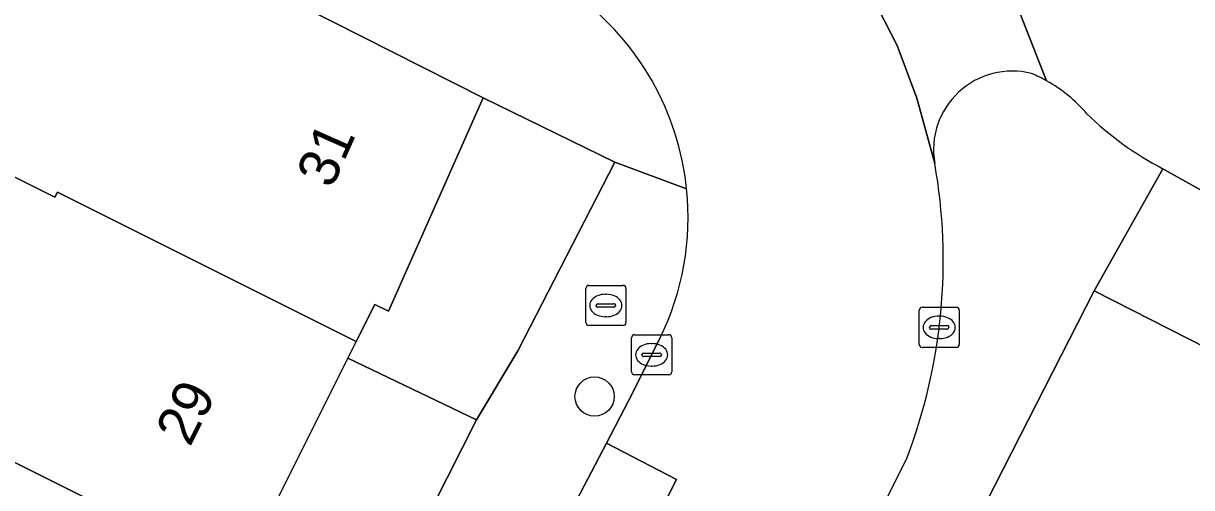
# Model space of a CAD drawing. Extents: x 160349 to 161355, y 381727 to 382854.
# Drawn here: x 160986.31 to 161015.41, y 382539.35 to 382550.92 of the extents above; entities that cross this region are included whole.
import ezdxf

# ---------------------------------------------------------------- set-up
doc = ezdxf.new("R2010")
doc.units = 0
for name, color, linetype in [('IMGEO_Boom', 7, 'Continuous'), ('IMGEO_Brandkraan', 7, 'Continuous'), ('IMGEO_Erf', 7, 'Continuous'), ('IMGEO_Kolk', 7, 'Continuous'), ('IMGEO_Pand', 7, 'Continuous'), ('IMGEO_Pand_nummerreeks', 7, 'Continuous'), ('IMGEO_Parkeervlak_open', 7, 'Continuous'), ('IMGEO_Rijbaan_lokaal_open', 7, 'Continuous'), ('IMGEO_Voetpad_open', 7, 'Continuous')]:
    doc.layers.add(name, color=color, linetype=linetype)

msp = doc.modelspace()

# ---------------------------------------------------------------- linework, layer by layer
at = {"layer": 'IMGEO_Boom'}
msp.add_circle((161000.543, 382541.622), 0.489, dxfattribs=at)
at = {"layer": 'IMGEO_Brandkraan'}
for p, q in [((161000.323, 382543.465), (161000.323, 382544.317)), ((161000.398, 382544.391), (161001.25, 382544.391)), ((161001.324, 382544.317), (161001.324, 382543.465)), ((161000.811, 382544.171), (161000.836, 382544.171)), ((161000.582, 382543.885), (161000.582, 382543.897)), ((161001.02, 382543.848), (161000.622, 382543.848)), ((161000.625, 382543.934), (161001.023, 382543.934)), ((161001.066, 382543.897), (161001.066, 382543.885)), ((161001.25, 382543.391), (161000.398, 382543.391)), ((161000.834, 382543.611), (161000.809, 382543.611))]:
    msp.add_line(p, q, dxfattribs=at)
for points in [[(161000.323, 382543.465), (161000.323, 382544.317)], [(161000.398, 382544.391), (161001.25, 382544.391)], [(161001.324, 382544.317), (161001.324, 382543.465)], [(161001.25, 382543.391), (161000.398, 382543.391)]]:
    msp.add_lwpolyline(points, dxfattribs=at)
for centre, radius, start, end in [((161000.4, 382544.315), 0.0765, 91.552, 178.448), ((161000.4, 382544.315), 0.0765, 91.552, 178.448), ((161001.248, 382544.315), 0.0765, 1.552, 88.448), ((161001.248, 382544.315), 0.0765, 1.552, 88.448), ((161000.622, 382543.894), 0.0403, 85.8775, 175.7526), ((161000.619, 382543.884), 0.0366, 178.938, 274.7102), ((161001.023, 382543.891), 0.043, 264.8664, 352.4533), ((161001.027, 382543.896), 0.0386, 1.7309, 96.639), ((161000.4, 382543.467), 0.0765, 181.552, 268.448), ((161000.4, 382543.467), 0.0765, 181.552, 268.448), ((161001.248, 382543.467), 0.0765, 271.552, 358.448), ((161001.248, 382543.467), 0.0765, 271.552, 358.448)]:
    msp.add_arc(centre, radius, start, end, dxfattribs=at)
for centre, major_axis, ratio, start_param, end_param in [((161000.81, 382543.891), (-0.387, 0.002), 0.722429, 4.712389, 7.853982), ((161000.835, 382543.891), (-0.39, 0.002), 0.717154, 1.570796, 4.712389)]:
    msp.add_ellipse(centre, major_axis=major_axis, ratio=ratio, start_param=start_param, end_param=end_param, dxfattribs=at)
at = {"layer": 'IMGEO_Erf'}
msp.add_lwpolyline([(160997.605, 382541.038), (160998.63, 382542.762), (161001.046, 382547.459), (160997.768, 382549.068), (160995.41, 382543.746), (160995.068, 382543.919), (160994.603, 382542.99), (160994.399, 382542.581)], close=True, dxfattribs=at)
for points in [[(161176.806, 382450.653), (161181.334, 382458.271), (161172.317, 382462.918), (161108.683, 382495.516), (161099.929, 382500), (161012.985, 382544.253), (161000, 382518.799), (160994.735, 382508.495), (160993.429, 382505.939), (160990.394, 382500), (160986.05, 382491.5), (161000, 382484.289), (161067.487, 382449.539)], [(160976.841, 382500), (160997.605, 382541.038), (160994.399, 382542.581), (160991.696, 382537.178)]]:
    msp.add_lwpolyline(points, dxfattribs=at)
at = {"layer": 'IMGEO_Kolk'}
for p, q in [((161008.626, 382542.92), (161008.626, 382543.772)), ((161008.701, 382543.846), (161009.553, 382543.846)), ((161009.627, 382543.772), (161009.627, 382542.92)), ((161008.928, 382543.389), (161009.326, 382543.389)), ((161009.114, 382543.626), (161009.139, 382543.626)), ((161001.463, 382542.236), (161001.463, 382543.088)), ((161001.538, 382543.162), (161002.39, 382543.162)), ((161002.464, 382543.088), (161002.464, 382542.236)), ((161008.885, 382543.34), (161008.885, 382543.352)), ((161009.323, 382543.303), (161008.925, 382543.303)), ((161009.369, 382543.352), (161009.369, 382543.34)), ((161001.951, 382542.942), (161001.976, 382542.942)), ((161009.553, 382542.846), (161008.701, 382542.846)), ((161009.137, 382543.066), (161009.112, 382543.066)), ((161001.722, 382542.656), (161001.722, 382542.668)), ((161002.16, 382542.619), (161001.762, 382542.619)), ((161001.765, 382542.705), (161002.163, 382542.705)), ((161002.206, 382542.668), (161002.206, 382542.656)), ((161001.974, 382542.382), (161001.949, 382542.382)), ((161002.39, 382542.162), (161001.538, 382542.162))]:
    msp.add_line(p, q, dxfattribs=at)
for points in [[(161008.626, 382542.92), (161008.626, 382543.772)], [(161008.701, 382543.846), (161009.553, 382543.846)], [(161009.627, 382543.772), (161009.627, 382542.92)], [(161001.463, 382542.236), (161001.463, 382543.088)], [(161001.538, 382543.162), (161002.39, 382543.162)], [(161002.464, 382543.088), (161002.464, 382542.236)], [(161009.553, 382542.846), (161008.701, 382542.846)], [(161002.39, 382542.162), (161001.538, 382542.162)]]:
    msp.add_lwpolyline(points, dxfattribs=at)
for centre, radius, start, end in [((161008.703, 382543.77), 0.0765, 91.552, 178.448), ((161008.703, 382543.77), 0.0765, 91.552, 178.448), ((161009.551, 382543.77), 0.0765, 1.552, 88.448), ((161009.551, 382543.77), 0.0765, 1.552, 88.448), ((161008.925, 382543.349), 0.0403, 85.8775, 175.7526), ((161009.33, 382543.351), 0.0386, 1.7309, 96.639), ((161001.54, 382543.086), 0.0765, 91.552, 178.448), ((161001.54, 382543.086), 0.0765, 91.552, 178.448), ((161002.388, 382543.086), 0.0765, 1.552, 88.448), ((161002.388, 382543.086), 0.0765, 1.552, 88.448), ((161008.922, 382543.339), 0.0366, 178.938, 274.7102), ((161009.326, 382543.346), 0.043, 264.8664, 352.4533), ((161008.703, 382542.922), 0.0765, 181.552, 268.448), ((161008.703, 382542.922), 0.0765, 181.552, 268.448), ((161009.551, 382542.922), 0.0765, 271.552, 358.448), ((161009.551, 382542.922), 0.0765, 271.552, 358.448), ((161001.762, 382542.665), 0.0403, 85.8775, 175.7526), ((161001.759, 382542.655), 0.0366, 178.938, 274.7102), ((161002.163, 382542.662), 0.043, 264.8664, 352.4533), ((161002.167, 382542.667), 0.0386, 1.7309, 96.639), ((161001.54, 382542.238), 0.0765, 181.552, 268.448), ((161001.54, 382542.238), 0.0765, 181.552, 268.448), ((161002.388, 382542.238), 0.0765, 271.552, 358.448), ((161002.388, 382542.238), 0.0765, 271.552, 358.448)]:
    msp.add_arc(centre, radius, start, end, dxfattribs=at)
for centre, major_axis, ratio, start_param, end_param in [((161009.113, 382543.346), (-0.387, 0.002), 0.722429, 4.712389, 7.853982), ((161009.138, 382543.346), (-0.39, 0.002), 0.717154, 1.570796, 4.712389), ((161001.95, 382542.662), (-0.387, 0.002), 0.722429, 4.712389, 7.853982), ((161001.975, 382542.662), (-0.39, 0.002), 0.717154, 1.570796, 4.712389)]:
    msp.add_ellipse(centre, major_axis=major_axis, ratio=ratio, start_param=start_param, end_param=end_param, dxfattribs=at)
at = {"layer": 'IMGEO_Pand'}
for points in [[(160994.603, 382542.99), (160995.068, 382543.919), (160995.41, 382543.746), (160997.768, 382549.068), (160990.245, 382552.874), (160986.285, 382555.24), (160985.075, 382553.97), (160980.981, 382549.653), (160987.1, 382546.59), (160987.162, 382546.715)], [(160987.162, 382546.715), (160987.1, 382546.59), (160980.981, 382549.653), (160978.763, 382547.315), (160978.858, 382547.226), (160983.669, 382544.807), (160982.141, 382541.787), (160984.074, 382540.977), (160984.253, 382540.902), (160991.696, 382537.178), (160994.399, 382542.581), (160994.603, 382542.99)], [(160991.696, 382537.178), (160984.253, 382540.902), (160984.074, 382540.977), (160982.42, 382537.707), (160981.143, 382538.242), (160980.607, 382538.755), (160979.707, 382539.911), (160978.186, 382538.728), (160979.645, 382536.853), (160980.078, 382536.296), (160979.28, 382535.493), (160979.593, 382535.337), (160979.707, 382535.279), (160984.065, 382533.099), (160988.537, 382530.862)]]:
    msp.add_lwpolyline(points, close=True, dxfattribs=at)
at = {"layer": 'IMGEO_Parkeervlak_open'}
msp.add_lwpolyline([(161000.837, 382540.464), (161000, 382538.855), (160986.939, 382513.045), (160988.712, 382512.148), (161002.581, 382539.557)], close=True, dxfattribs=at)
at = {"layer": 'IMGEO_Rijbaan_lokaal_open'}
for points in [[(161009.997, 382554.094), (161011.801, 382549.49)], [(161011.801, 382549.49), (161009.997, 382554.094)], [(161006.16, 382553.271), (161007.444, 382551.622), (161008.076, 382550.368), (161008.573, 382549.055), (161009.015, 382547.43)], [(161009.015, 382547.43), (161008.573, 382549.055), (161008.076, 382550.368), (161007.444, 382551.622), (161006.16, 382553.271)], [(161014.7, 382547.299), (161020.756, 382543.905), (161043.594, 382532.527), (161046.321, 382537.865), (161022.685, 382550.014), (161020.983, 382550.741)], [(161002.177, 382543.084), (161001.385, 382541.516), (161000.837, 382540.464), (161002.581, 382539.557), (160988.712, 382512.148), (160993.163, 382509.897), (160994.94, 382513.41), (160995.674, 382514.873), (160993.737, 382515.844), (161005.39, 382539.08), (161007.328, 382538.108), (161008.329, 382540.104)]]:
    msp.add_lwpolyline(points, dxfattribs=at)
for centre, radius, start, end in [((160995.991, 382546.092), 6.88, 5.8842, 53.2144), ((161010.947, 382547.77), 1.962, 75.8705, 189.9693), ((161010.154, 382546.573), 3.35, 60.5443, 67.678), ((161010.035, 382546.315), 3.633, 40.3615, 60.9104), ((161018.386, 382554.406), 8.006, 225.7821, 242.5845), ((160995.338, 382545.016), 13.889, 339.2898, 10.0111), ((160995.985, 382546.096), 6.886, 334.0603, 5.841)]:
    msp.add_arc(centre, radius, start, end, dxfattribs=at)
at = {"layer": 'IMGEO_Voetpad_open'}
for points in [[(160928.411, 382622.108), (160927.696, 382621.618), (160930.286, 382618.107), (160937.194, 382610.025), (160941.331, 382605.186), (160945.452, 382600.364), (160949.514, 382595.612), (160953.65, 382590.773), (160957.743, 382585.985), (160961.999, 382581.006), (160966.103, 382576.206), (160970.39, 382571.189), (160974.509, 382566.371), (160975.075, 382565.843), (160977.275, 382563.792), (160981.474, 382559.807), (160986.285, 382555.24), (160990.245, 382552.874), (160997.768, 382549.068), (161001.046, 382547.459), (161002.835, 382546.797)], [(161002.835, 382546.797), (161001.046, 382547.459), (160998.63, 382542.762), (160997.605, 382541.038), (160976.841, 382500), (160969.726, 382485.938), (160968.834, 382484.174), (160942.737, 382432.597), (160945.04, 382431.451)], [(161012.985, 382544.253), (161014.7, 382547.299)], [(161008.329, 382540.104), (161007.328, 382538.108), (161000, 382523.498), (160995.674, 382514.873), (160994.94, 382513.41), (160993.163, 382509.897), (160992.918, 382509.412), (160994.735, 382508.495), (161000, 382518.799), (161012.985, 382544.253)], [(160946.453, 382433.379), (160962.422, 382464.763), (160963.696, 382467.268), (160977.96, 382495.301), (160980.338, 382500), (160982.603, 382504.477), (160982.713, 382504.694), (160982.266, 382504.916), (160984.441, 382509.213), (160984.888, 382508.991), (160985.711, 382510.618), (160986.939, 382513.045), (161000, 382538.855), (161000.837, 382540.464), (161001.385, 382541.516), (161002.177, 382543.084)]]:
    msp.add_lwpolyline(points, dxfattribs=at)
msp.add_lwpolyline([(161119.365, 382493.53), (161106.7, 382500), (161097.588, 382504.655), (161095.158, 382505.896), (161046.029, 382531.269), (161043.594, 382532.527), (161020.756, 382543.905), (161014.7, 382547.299), (161012.985, 382544.253), (161099.929, 382500), (161108.683, 382495.516), (161172.317, 382462.918), (161181.334, 382458.271), (161182.79, 382460.907), (161172.913, 382465.995), (161151.275, 382477.122), (161148.828, 382478.38)], close=True, dxfattribs=at)
for centre, radius, start, end in [((160995.991, 382546.092), 6.88, 5.8842, 53.2144), ((161010.947, 382547.77), 1.962, 75.8705, 189.9693), ((161010.154, 382546.573), 3.35, 60.5443, 67.678), ((161010.035, 382546.315), 3.633, 40.3615, 60.9104), ((161018.386, 382554.406), 8.006, 225.7821, 242.5845), ((160995.338, 382545.016), 13.889, 339.2898, 10.0111), ((160995.985, 382546.096), 6.886, 334.0603, 5.841)]:
    msp.add_arc(centre, radius, start, end, dxfattribs=at)

# ---------------------------------------------------------------- texts
at = {"layer": 'IMGEO_Pand_nummerreeks'}
for s, rotation, p in [('31', 66.1035, (160993.997, 382546.776)), ('29', 63.4264, (160990.464, 382540.346))]:
    msp.add_text(s, height=1, rotation=rotation, dxfattribs=at).set_placement(p)

doc.saveas('drawing.dxf')
